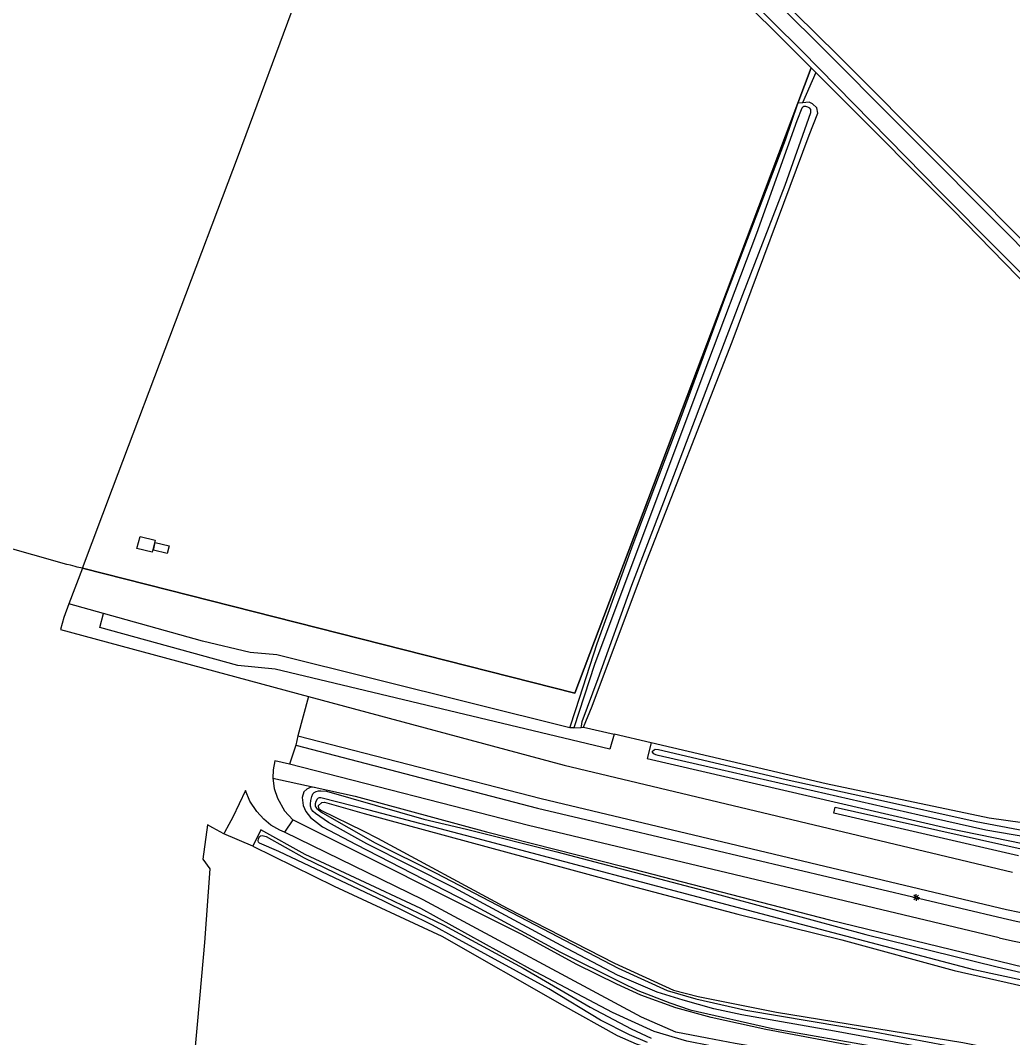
# Model space of a CAD drawing. Extents: x 124000 to 128010, y 398999 to 403000.
# Drawn here: x 124285.1 to 124473, y 402519.3 to 402711.9 of the extents above; entities that cross this region are included whole.
import ezdxf

# ---------------------------------------------------------------- set-up
doc = ezdxf.new("R2010")
doc.units = 0
for name, color, linetype in [('gg-afsc-muur', 7, 'Continuous'), ('gt-symb-lichtmast', 7, 'Continuous'), ('gx-grn-maaiveld', 7, 'Continuous')]:
    doc.layers.add(name, color=color, linetype=linetype)

# ---------------------------------------------------------------- blocks, each defined once
blk = doc.blocks.new('gt0-LMAST')
at = {"layer": 'gt-symb-lichtmast'}
for p, q in [((-0.18, 0.17), (-0.45, 0.44)), ((-0.01, 0.25), (-0.01, 0.62)), ((0.17, 0.17), (0.44, 0.44)), ((-0.26, 0), (-0.63, 0)), ((-0.18, -0.18), (-0.45, -0.45)), ((-0.01, -0.25), (-0.01, -0.63)), ((0.44, -0.45), (0.17, -0.18)), ((0.24, 0), (0.62, 0))]:
    blk.add_line(p, q, dxfattribs=at)
blk.add_circle((-0.01, 0), 0.25, dxfattribs=at)

msp = doc.modelspace()

# ---------------------------------------------------------------- linework, layer by layer
at = {"layer": 'gg-afsc-muur'}
msp.add_lwpolyline([(124434.84, 402702.93), (124418.84, 402660.44), (124390.1, 402584.48), (124296.85, 402608.15), (124295.89, 402608.39), (124295.5, 402608.49), (124294.58, 402608.72), (124293.94, 402608.89), (124181.3, 402640.87)], dxfattribs=at)
at = {"layer": 'gx-grn-maaiveld'}
for p, q in [((124435.71, 402702.06), (124433.2, 402696.31)), ((124435.71, 402702.06), (124434.84, 402702.93)), ((124296.85, 402608.15), (124294.29, 402601.39)), ((124300.85, 402599.62), (124294.29, 402601.39)), ((124339.67, 402583.9), (124337.65, 402576.42)), ((124389.9, 402577.95), (124389.16, 402577.91)), ((124389.9, 402577.95), (124391.33, 402578.02)), ((124391.33, 402578.02), (124391.77, 402578.04)), ((124391.77, 402578.04), (124397.57, 402576.76)), ((124337.65, 402576.42), (124337.25, 402574.68)), ((124404.56, 402575.1), (124397.57, 402576.76)), ((124337.25, 402574.68), (124336.07, 402571.06)), ((124332.92, 402568.4), (124340.75, 402566.72)), ((124336.71, 402560.48), (124335.13, 402558.15)), ((124329.11, 402555.52), (124323.61, 402557.84))]:
    msp.add_line(p, q, dxfattribs=at)
for points in [[(124250.69, 402871.76), (124290.22, 402838.67), (124329.65, 402804.68), (124353.92, 402782.64), (124359.12, 402777.54), (124368.64, 402769.16), (124386.97, 402751.63), (124410.76, 402728.32), (124433.1, 402706.19), (124459.33, 402679.42), (124481.18, 402657.4), (124501.14, 402636.54), (124514.53, 402622.95), (124544.3, 402591.8), (124556.05, 402579.81), (124558.52, 402576.52), (124560.19, 402574.09), (124560.63, 402572.84), (124561.51, 402566.37), (124561.77, 402564.18)], [(124564.54, 402564.85), (124564.23, 402567.23), (124563.67, 402572.46), (124562.88, 402574.96), (124561.87, 402577.1), (124560.36, 402578.99), (124557.53, 402582.7), (124554.71, 402585.59), (124541.77, 402599.32), (124529.41, 402612.36), (124517.41, 402624.8), (124497.69, 402645.48), (124471.64, 402671.97), (124434.97, 402708.74), (124411.08, 402732.27), (124368.2, 402773.77), (124340.36, 402799.17), (124313.37, 402822.93), (124282.65, 402848.98)], [(124296.85, 402608.15), (124302.58, 402623.28), (124326.44, 402686.38), (124337.83, 402717.25), (124350.79, 402751.21), (124357.74, 402769.13), (124358.2, 402770.49), (124358.04, 402770.8), (124357.04, 402771.46), (124358.97, 402776.85)], [(124434.84, 402702.93), (124432.07, 402705.7), (124419.95, 402717.86), (124397.96, 402739.52), (124378.17, 402758.59), (124358.97, 402776.85)], [(124565.53, 402569.05), (124565.32, 402571.22), (124564.84, 402574.11), (124562.43, 402579.01), (124558.44, 402583.54), (124557.78, 402584.29), (124557.12, 402585.04), (124551.39, 402590.64), (124535.25, 402607.71), (124519.01, 402624.6), (124502.68, 402641.77), (124491.39, 402653.25), (124479.73, 402665.38), (124439.89, 402705.31), (124379.52, 402764.85), (124367.85, 402775.92)], [(124296.85, 402608.15), (124390.1, 402584.48), (124418.84, 402660.44), (124434.84, 402702.93)], [(124559.86, 402563.73), (124559.08, 402570.5), (124558.27, 402573.69), (124555.97, 402576.5), (124552.45, 402581.05), (124551.84, 402581.84), (124549.77, 402584.1), (124528.29, 402607.6), (124513.55, 402622.81), (124502.19, 402634.3), (124493.55, 402643.33), (124461.67, 402676.02), (124439.82, 402697.93), (124435.71, 402702.06)], [(124389.16, 402577.91), (124390.27, 402581.42), (124394.34, 402593.93), (124401.12, 402612.73), (124410.24, 402636.76), (124418.7, 402659.78), (124429.98, 402689.32), (124432.32, 402696.18), (124432.49, 402696.35), (124433.2, 402696.31)], [(124391.33, 402578.02), (124391.36, 402578.26), (124391.52, 402579.13), (124394.51, 402587.29), (124400.91, 402604.97), (124406.96, 402620.71), (124413.66, 402638.36), (124421.89, 402660.01), (124429.92, 402680.69), (124434.77, 402694.51), (124434.79, 402694.74), (124434.77, 402695.05), (124434.59, 402695.32), (124434.2, 402695.51), (124433.87, 402695.59), (124433.68, 402695.6), (124433.47, 402695.59), (124433.26, 402695.5), (124433.08, 402695.3), (124432.16, 402692.88), (124424.52, 402671.58), (124414.34, 402644.67), (124393.84, 402589.96), (124389.9, 402577.95)], [(124391.77, 402578.04), (124393.4, 402582.03), (124403.3, 402608.48), (124419.88, 402651.02), (124434.45, 402690.19), (124436.11, 402694.36), (124435.93, 402695.34), (124435.13, 402696.14), (124434.46, 402696.44), (124433.2, 402696.31)], [(124307.19, 402611.89), (124307.78, 402614.17), (124310.64, 402613.47), (124310.06, 402611.19), (124307.19, 402611.89)], [(124313.31, 402612.4), (124312.94, 402610.93), (124310.3, 402611.57), (124310.65, 402613.04), (124313.31, 402612.4)], [(124294.29, 402601.39), (124293.32, 402598.82), (124292.69, 402596.57), (124339.67, 402583.9)], [(124397.57, 402576.76), (124396.7, 402573.9), (124343.17, 402586.7), (124333.38, 402589.07), (124326.26, 402589.73), (124300.17, 402596.91), (124300.85, 402599.62)], [(124389.16, 402577.91), (124333.69, 402591.77), (124328.65, 402592.19), (124319.58, 402594.37), (124300.85, 402599.62)], [(124339.67, 402583.9), (124388.08, 402570.84), (124473, 402550.57)], [(124337.65, 402576.42), (124383.75, 402564.53), (124471.85, 402543.52)], [(124337.25, 402574.68), (124383.06, 402562.7), (124471.2, 402541.87)], [(124404.56, 402575.1), (124403.81, 402572.13), (124460.71, 402558.91), (124483.58, 402554.28), (124498.98, 402552.64), (124503.1, 402552.19), (124507.23, 402551.88), (124511.37, 402551.72), (124515.52, 402551.71), (124519.66, 402551.83), (124523.8, 402552.1), (124526.52, 402552.36), (124539.12, 402554.41), (124548.86, 402556.8), (124553.58, 402557.76), (124561.62, 402560.15)], [(124559.86, 402563.73), (124550.86, 402561.58), (124548.78, 402561.26), (124548.18, 402561.13), (124527.89, 402557.16), (124522.24, 402556.7), (124519.35, 402556.54), (124516.45, 402556.43), (124510.66, 402556.37), (124504.88, 402556.5), (124499.09, 402556.84), (124493.33, 402557.38), (124468.58, 402560.82), (124437.7, 402567.36), (124404.56, 402575.1)], [(124480.87, 402556.32), (124467.92, 402558.55), (124455.28, 402561.41), (124417.74, 402570), (124405.85, 402572.71), (124405.46, 402572.84), (124405.05, 402573.04), (124404.78, 402573.34), (124404.83, 402573.54), (124405.1, 402573.79), (124405.3, 402573.87), (124405.92, 402573.82), (124430.11, 402568.16), (124446.85, 402564.51), (124466.1, 402560.19), (124480.09, 402557.52)], [(124336.07, 402571.06), (124333.27, 402571.7), (124332.96, 402569.96), (124332.92, 402568.4)], [(124470.46, 402538.13), (124381.3, 402559.41), (124336.07, 402571.06)], [(124332.92, 402568.4), (124333.18, 402566.46), (124333.77, 402564.59), (124335.12, 402562.21), (124336.71, 402560.48)], [(124340.75, 402566.72), (124340, 402566.63), (124339.36, 402566.33), (124338.76, 402565.83), (124338.46, 402564.74)], [(124340.75, 402566.72), (124348.49, 402565), (124373.37, 402558.25), (124399.25, 402551.69), (124438.31, 402541.6), (124479.87, 402531.47), (124491.78, 402529.4), (124504.75, 402527.83), (124514, 402527.47), (124521.52, 402527.17), (124551.55, 402526.71), (124567.54, 402526.29)], [(124335.13, 402558.15), (124334.26, 402558.53), (124332.56, 402559.52), (124331.2, 402560.61), (124329.87, 402562.06), (124328.57, 402564.07), (124327.75, 402566.09), (124325.35, 402561.01), (124324.58, 402559.6), (124323.77, 402558.14), (124323.61, 402557.84)], [(124338.46, 402564.74), (124338.65, 402563.25), (124339.18, 402562.11), (124340.03, 402560.97), (124342.31, 402559.17), (124348.71, 402555.87), (124369.92, 402544.92), (124387.37, 402535.46), (124398.92, 402529.67), (124402, 402528.17), (124408.06, 402525.85), (124411.94, 402524.54), (124427.55, 402521), (124447.64, 402517.43), (124466.29, 402513.95), (124475.69, 402512.24), (124500.28, 402507.42), (124516.08, 402504.45), (124537.95, 402500.56), (124560.65, 402496.22), (124570.97, 402494.23)], [(124459.44, 402516.78), (124439.25, 402520.5), (124421.74, 402523.59), (124416.4, 402524.69), (124410.59, 402526.36), (124405.71, 402527.85), (124398.19, 402531.12), (124387.52, 402536.74), (124367.28, 402547.61), (124350.72, 402555.98), (124343.44, 402559.98), (124340.98, 402561.71), (124340.58, 402562.06), (124340.25, 402562.46), (124340.07, 402563.11), (124340.06, 402563.57), (124340.13, 402564.17), (124340.3, 402564.92), (124340.48, 402565.41), (124340.72, 402565.67), (124341.13, 402565.85), (124341.55, 402565.99), (124342.01, 402566.02), (124343.1, 402565.93), (124361.54, 402560.66), (124369.61, 402558.72), (124386.69, 402554.44), (124414.5, 402547.15), (124445.22, 402538.78), (124470.06, 402532.69), (124484.74, 402529.23)], [(124484.72, 402527.99), (124465.68, 402532.08), (124431.83, 402541.03), (124405.83, 402547.88), (124370.57, 402557.25), (124351.14, 402562.35), (124342.01, 402564.65), (124341.69, 402564.68), (124341.51, 402564.62), (124341.29, 402564.44), (124341.07, 402564.01), (124340.93, 402563.56), (124340.91, 402563.12), (124340.97, 402562.96), (124341.27, 402562.64), (124341.86, 402562.17), (124342.32, 402561.83), (124352.32, 402556.16), (124363.87, 402550.4), (124398.28, 402532.39), (124407.58, 402528.21), (124413, 402526.61), (124422.51, 402524.43), (124446.85, 402520.38), (124463.56, 402517.19)], [(124342.2, 402563.78), (124341.53, 402563.15), (124341.58, 402562.74), (124342.02, 402562.36), (124350.01, 402558.4), (124352.75, 402557.04), (124377.28, 402543.8), (124397.64, 402533.36), (124408.77, 402528.24), (124413.44, 402527.03), (124428.26, 402524.08), (124463.57, 402518.36), (124494.9, 402512.06), (124524.44, 402507.06), (124551.29, 402501.98), (124571.68, 402497.81), (124574.07, 402496.91), (124574.76, 402496.3)], [(124342.2, 402563.78), (124342.72, 402563.85), (124350.18, 402561.73), (124400.69, 402547.98), (124420.97, 402542.62), (124440.66, 402537.76), (124461.94, 402532), (124480.03, 402527.85), (124494.15, 402525), (124505.8, 402523.86), (124521.52, 402523.1), (124551.33, 402522.49), (124564.98, 402522.16)], [(124474.1, 402553.68), (124439.16, 402561.78), (124439.41, 402562.92), (124474.62, 402555.03)], [(124323.61, 402557.84), (124321.55, 402559.01), (124320.55, 402559.58), (124319.69, 402553.07), (124320.99, 402551.23), (124319.99, 402537.28), (124319.1, 402527.35), (124316.71, 402500.73), (124315.71, 402499.06), (124315.12, 402498.77), (124314.63, 402498.77), (124314.1, 402493.76), (124314.57, 402493.72), (124315.15, 402493.15), (124315.92, 402492.28), (124313.24, 402464.66), (124312.76, 402457.4), (124312.16, 402456.44), (124311.64, 402456.03), (124311.15, 402455.83), (124311.39, 402445.47), (124315.56, 402445.33)], [(124541.09, 402492.08), (124541.59, 402492.27), (124541.88, 402492.76), (124541.99, 402493.85), (124541.5, 402494.34), (124539.73, 402495.23), (124524.86, 402497.36), (124503.51, 402500.8), (124483.13, 402504.53), (124461.49, 402509.24), (124438.46, 402513.67), (124420.25, 402516.8), (124411.3, 402518.61), (124405.1, 402520.41), (124397.23, 402523.99), (124381.71, 402532.22), (124360.97, 402543.73), (124348.49, 402549.5), (124339.05, 402553.97), (124330.66, 402558.64), (124329.11, 402555.52)], [(124605.51, 402489.73), (124600.97, 402491.03), (124596.73, 402491.74), (124593.17, 402491.75), (124587.64, 402491.58), (124582.61, 402491.79), (124577.87, 402492.41), (124560.8, 402495.44), (124534.75, 402500.48), (124491.96, 402508.4), (124426.24, 402520.82), (124415.94, 402523.05), (124409.23, 402524.91), (124402.59, 402527.3), (124398.04, 402529.36), (124390.49, 402533.08), (124379.96, 402538.87), (124336.71, 402560.48)], [(124403.87, 402518.31), (124400.46, 402519.82), (124394.98, 402522.56), (124385.18, 402528.48), (124367.49, 402538.18), (124363.18, 402540.55), (124353.94, 402545.1), (124334.07, 402554.49), (124330.41, 402556.07), (124330.23, 402556.28), (124330.17, 402556.52), (124330.21, 402556.93), (124330.37, 402557.33), (124330.58, 402557.51), (124330.9, 402557.55), (124331.67, 402557.36), (124338.87, 402553.34), (124352.65, 402546.62), (124365.29, 402540.53), (124380.32, 402532.41), (124393.03, 402525.06), (124400.75, 402520.91), (124404.58, 402519.17)], [(124615, 402481.08), (124606, 402482.88), (124597.85, 402484.35), (124573.91, 402489.26), (124557.04, 402492.79), (124537.7, 402496.72), (124518.45, 402499.76), (124497.93, 402503.3), (124470.2, 402508.94), (124440.99, 402514.2), (124428.46, 402516.82), (124420.47, 402518.14), (124415.14, 402519.14), (124409.24, 402520.29), (124402.71, 402523.15), (124361.36, 402545.35), (124335.13, 402558.15)], [(124329.11, 402555.52), (124344.54, 402547.94), (124364.89, 402538.5), (124387.69, 402525.5), (124398.1, 402519.65), (124401.74, 402518.06), (124405.18, 402516.86), (124411.08, 402515.36), (124440.22, 402510.12), (124476.04, 402503.28), (124498.48, 402498.85), (124514.32, 402496.22), (124541.09, 402492.08)]]:
    msp.add_lwpolyline(points, dxfattribs=at)
for centre, radius, start, end in [((124523.35, 402795.75), 257.44, 258.4602, 276.2862), ((124523.79, 402783.01), 246.81, 257.6978, 276.5323), ((124523.51, 402785.68), 253.17, 257.904, 276.5607)]:
    msp.add_arc(centre, radius, start, end, dxfattribs=at)

# ---------------------------------------------------------------- block references
at = {"layer": 'gt-symb-lichtmast'}
msp.add_blockref('gt0-LMAST', (124454.76, 402545.81), dxfattribs=at)

doc.saveas('drawing.dxf')
